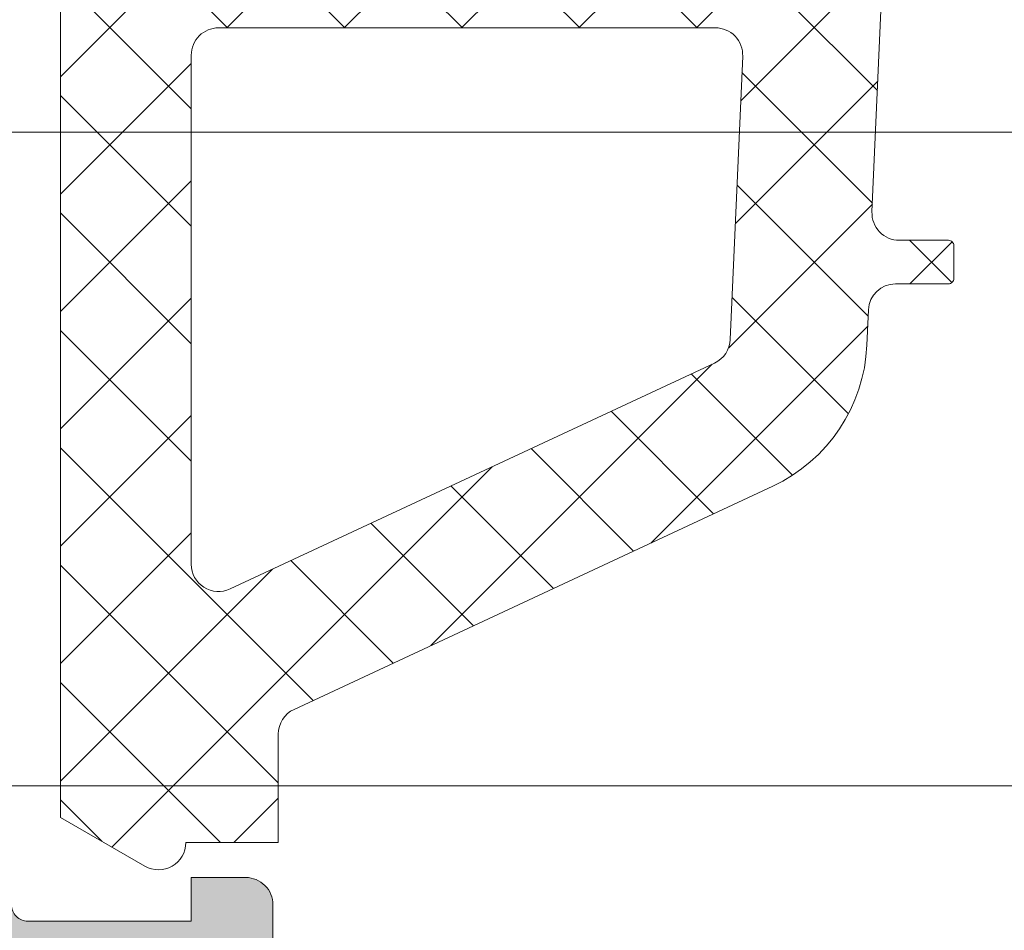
# Model space of a CAD drawing. Header units: millimetres. Extents: x 144573 to 336993, y 74252 to 247042.
# Tile 572 of 656: x 199639 to 199657, y 198228 to 198244. Entities that reach past the tile are written whole.
import ezdxf

# ---------------------------------------------------------------- set-up
doc = ezdxf.new("R2010")
doc.units = ezdxf.units.MM
doc.layers.add('FASÁDA DETAILNÍ', color=255, linetype='Continuous', lineweight=0)
doc.layers.add('NOVA', color=255, linetype='Continuous', lineweight=0)
pattern_1 = [(135, (-4407.505283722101, 0), (-1.077630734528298, -1.077630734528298), []), (225, (-4407.505283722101, 0), (1.077630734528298, -1.077630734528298), [])]

# ---------------------------------------------------------------- blocks, each defined once
blk = doc.blocks.new('A$C69D17D4D')
at = {"layer": 'FASÁDA DETAILNÍ'}
h = blk.add_hatch(dxfattribs=at)
h.set_pattern_fill('ANSI37', color=256, scale=0.48, angle=90, style=0)
h.set_pattern_definition(pattern_1)
edge = h.paths.add_edge_path(flags=16)
edge.add_line((-23501.66969865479, 24890.21938934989), (-23503.0625526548, 24890.11964534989))
edge.add_arc((-23503.10541014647, 24890.71811226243), 0.599999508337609, 179.9999916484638, 274.0960805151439, ccw=False)
edge.add_arc((-23503.10541014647, 24890.71811243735), 0.5999995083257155, 85.90391948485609, 180.0000083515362, ccw=False)
edge.add_line((-23503.0625526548, 24891.31657934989), (-23501.66969865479, 24891.21683534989))
edge.add_arc((-23501.70541313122, 24890.71811234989), 0.5000001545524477, -85.90393560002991, 85.90393560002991, ccw=False)
edge = h.paths.add_edge_path(flags=16)
edge.add_arc((-23498.50540502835, 24892.31810897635), 0.4999996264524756, 179.9999571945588, 270.0000428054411, ccw=False)
edge.add_line((-23499.0054046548, 24892.3181093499), (-23499.0054046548, 24895.9117943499))
edge.add_arc((-23498.50540432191, 24895.91179436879), 0.5000003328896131, 66.78197339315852, 180.0000021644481, ccw=False)
edge.add_line((-23498.30828865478, 24896.37130034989), (-23491.97718665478, 24893.6554223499))
edge.add_arc((-23492.17430257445, 24893.19591700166), 0.4999998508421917, -2.5001106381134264, 66.7819182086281, ccw=False)
edge.add_line((-23491.67477865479, 24893.17410634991), (-23491.71310465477, 24892.29629934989))
edge.add_arc((-23492.21262826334, 24892.31810883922), 0.4999994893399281, 269.9999551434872, 357.5000208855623, ccw=False)
edge.add_line((-23492.21262865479, 24891.8181093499), (-23498.5054046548, 24891.8181093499))
edge = h.paths.add_edge_path(flags=16)
edge.add_line((-23493.0972426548, 24866.7641903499), (-23501.99409565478, 24862.61552034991))
edge.add_arc((-23502.20540479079, 24863.06867409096), 0.4999998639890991, 179.9999703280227, 295.00000791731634, ccw=False)
edge.add_line((-23502.70540465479, 24863.0686743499), (-23502.70540465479, 24872.41810934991))
edge.add_arc((-23502.20540502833, 24872.41810972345), 0.4999996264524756, 89.99995719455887, 180.0000428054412, ccw=False)
edge.add_line((-23502.20540465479, 24872.91810934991), (-23493.08148165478, 24872.91810934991))
edge.add_arc((-23493.08148182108, 24872.41810928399), 0.5000000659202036, -2.500027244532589, 89.99998094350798, ccw=False)
edge.add_line((-23492.58195765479, 24872.3962993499), (-23492.80902765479, 24867.19553534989))
edge.add_arc((-23493.3085530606, 24867.2173450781), 0.5000012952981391, 295.0000919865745, 357.5000025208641, ccw=False)
edge = h.paths.add_edge_path(flags=16)
edge.add_arc((-23502.20540502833, 24875.61810897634), 0.4999996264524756, 179.9999571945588, 270.0000428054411, ccw=False)
edge.add_line((-23502.70540465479, 24875.61810934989), (-23502.70540465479, 24882.8181093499))
edge.add_arc((-23502.20540502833, 24882.81810972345), 0.4999996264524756, 89.99995719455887, 180.0000428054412, ccw=False)
edge.add_line((-23502.20540465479, 24883.3181093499), (-23501.0054046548, 24883.3181093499))
edge.add_arc((-23501.00540316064, 24885.31810785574), 1.999998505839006, 269.9999571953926, 360.0000428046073)
edge.add_line((-23499.0054046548, 24885.3181093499), (-23499.0054046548, 24889.11810934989))
edge.add_arc((-23498.50540502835, 24889.11810972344), 0.4999996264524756, 89.99995719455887, 180.0000428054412, ccw=False)
edge.add_line((-23498.5054046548, 24889.61810934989), (-23492.35234365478, 24889.61810934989))
edge.add_arc((-23492.35234382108, 24889.11810928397), 0.5000000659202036, -2.500027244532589, 89.99998094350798, ccw=False)
edge.add_line((-23491.8528196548, 24889.09629934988), (-23492.0929546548, 24883.59629934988))
edge.add_arc((-23492.59247826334, 24883.6181088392), 0.499999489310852, 269.9999551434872, 357.50002088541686, ccw=False)
edge.add_line((-23492.59247865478, 24883.11810934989), (-23497.9054046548, 24883.11810934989))
edge.add_arc((-23497.9054046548, 24882.01810934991), 1.099999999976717, 90, 270)
edge.add_line((-23497.9054046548, 24880.91810934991), (-23492.73219365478, 24880.91810934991))
edge.add_arc((-23492.73219382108, 24880.41810928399), 0.5000000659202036, -2.500027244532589, 89.99998094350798, ccw=False)
edge.add_line((-23492.2326696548, 24880.3962993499), (-23492.4422426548, 24875.59629934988))
edge.add_arc((-23492.94176626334, 24875.6181088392), 0.499999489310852, 269.9999551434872, 357.50002088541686, ccw=False)
edge.add_line((-23492.94176665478, 24875.11810934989), (-23502.20540465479, 24875.11810934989))
edge = h.paths.add_edge_path()
edge.add_line((-23500.8189476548, 24860.4050563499), (-23492.0310816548, 24864.50290534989))
edge.add_ellipse((-23493.29893914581, 24867.22183071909), major_axis=(-3.000002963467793, 0), ratio=1, start_angle=115.0000306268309, end_angle=177.4999411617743)
edge.add_line((-23490.30179165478, 24867.0909693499), (-23490.27345765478, 24867.7399193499))
edge.add_ellipse((-23489.77393404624, 24867.71810986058), major_axis=(-0.499999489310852, 0), ratio=1, start_angle=269.9999551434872, end_angle=357.50002088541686, ccw=False)
edge.add_line((-23489.7739336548, 24868.21810934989), (-23488.80540465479, 24868.21810934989))
edge.add_ellipse((-23488.80540458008, 24868.31810927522), major_axis=(-0.09999992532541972, 0), ratio=1, start_angle=89.99995719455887, end_angle=180.0000427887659)
edge.add_line((-23488.70540465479, 24868.3181093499), (-23488.70540465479, 24868.91810934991))
edge.add_ellipse((-23488.80540458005, 24868.91810942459), major_axis=(-0.09999992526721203, 0), ratio=1, start_angle=179.9999572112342, end_angle=270.0000428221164)
edge.add_line((-23488.80540465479, 24869.01810934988), (-23489.70844265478, 24869.01810934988))
edge.add_ellipse((-23489.70844248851, 24869.51810941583), major_axis=(-0.5000000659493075, 0), ratio=1, start_angle=-2.5000272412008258, end_angle=89.99998094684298, ccw=False)
edge.add_line((-23490.20796665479, 24869.53991934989), (-23489.81412865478, 24878.44021334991))
edge.add_ellipse((-23489.31461737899, 24878.41810924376), major_axis=(-0.5000001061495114, 0), ratio=1, start_angle=269.9999170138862, end_angle=357.46623077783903, ccw=False)
edge.add_line((-23489.3146166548, 24878.91810934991), (-23488.70540465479, 24878.91810934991))
edge.add_ellipse((-23488.70540458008, 24879.0181092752), major_axis=(-0.09999992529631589, 0), ratio=1, start_angle=89.99995719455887, end_angle=180.0000427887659)
edge.add_line((-23488.60540465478, 24879.01810934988), (-23488.60540465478, 24879.61810934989))
edge.add_ellipse((-23488.70540458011, 24879.61810942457), major_axis=(-0.0999999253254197, 0), ratio=1, start_angle=179.9999572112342, end_angle=270.0000427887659)
edge.add_line((-23488.70540465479, 24879.71810934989), (-23489.2349666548, 24879.71810934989))
edge.add_ellipse((-23489.23496696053, 24880.21810984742), major_axis=(-0.5000004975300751, 0), ratio=1, start_angle=-2.5336979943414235, end_angle=90.00003503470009, ccw=False)
edge.add_line((-23489.73447865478, 24880.2402133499), (-23489.22382265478, 24891.7804383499))
edge.add_ellipse((-23488.72429805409, 24891.75862881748), major_axis=(-0.5000004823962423, 0), ratio=1, start_angle=266.78294269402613, end_angle=357.50002091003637, ccw=False)
edge.add_line((-23488.69623865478, 24892.2578413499), (-23483.5624956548, 24891.96927834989))
edge.add_ellipse((-23483.67805107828, 24891.55886034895), major_axis=(-0.4263754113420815, 0), ratio=1, start_angle=110.7589723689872, end_angle=254.2751455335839, ccw=False)
edge.add_line((-23483.52692765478, 24891.16016534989), (-23483.75953065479, 24891.16140534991))
edge.add_line((-23483.75953065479, 24891.16140534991), (-23485.64210965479, 24891.45954334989))
edge.add_line((-23485.64210965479, 24891.45954334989), (-23488.49139465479, 24891.05911734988))
edge.add_ellipse((-23488.44964405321, 24890.76203675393), major_axis=(-0.2999999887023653, 0), ratio=1, start_angle=-82.0002559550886, end_angle=34.5977463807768)
edge.add_ellipse((-23486.22707296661, 24892.29515014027), major_axis=(-3.000047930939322, 0), ratio=1, start_angle=34.59764128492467, end_angle=108.0084245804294)
edge.add_line((-23485.29958765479, 24889.44207134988), (-23483.0446966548, 24890.07564734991))
edge.add_ellipse((-23483.20562619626, 24890.85085985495), major_axis=(-0.7917403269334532, 0), ratio=1, start_angle=101.7276897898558, end_angle=173.2016537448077)
edge.add_line((-23482.41945265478, 24890.75713734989), (-23482.4182316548, 24891.81534734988))
edge.add_ellipse((-23483.59731787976, 24891.68622310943), major_axis=(-1.186135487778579, 0), ratio=1, start_angle=186.2496781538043, end_angle=251.3444235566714)
edge.add_line((-23483.21789865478, 24892.8100373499), (-23486.45923865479, 24893.90437034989))
edge.add_line((-23486.45923865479, 24893.90437034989), (-23494.50903365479, 24896.7941483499))
edge.add_line((-23494.50903365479, 24896.7941483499), (-23504.4069106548, 24901.12695734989))
edge.add_ellipse((-23504.60518072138, 24900.66794836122), major_axis=(-0.5000002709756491, 0), ratio=1, start_angle=246.6379505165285, end_angle=359.9334236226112)
edge.add_line((-23505.10518065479, 24900.6685293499), (-23505.1058156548, 24900.12182834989))
edge.add_ellipse((-23504.60581554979, 24900.12124807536), major_axis=(-0.5000004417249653, 0), ratio=1, start_angle=-0.06649451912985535, end_angle=66.07917546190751)
edge.add_line((-23504.80855265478, 24899.6641943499), (-23501.60454965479, 24898.26243834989))
edge.add_ellipse((-23502.00540399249, 24897.34629727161), major_axis=(-0.999999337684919, 0), ratio=1, start_angle=179.999947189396, end_angle=246.368385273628, ccw=False)
edge.add_line((-23501.0054046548, 24897.34629634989), (-23501.0054046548, 24892.11835434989))
edge.add_line((-23501.0054046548, 24892.11835434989), (-23502.80488365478, 24892.11834534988))
edge.add_line((-23502.80488365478, 24892.11834534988), (-23502.94282565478, 24892.63314634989))
edge.add_ellipse((-23503.21997967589, 24892.5183810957), major_axis=(-0.2999756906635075, 0), ratio=1, start_angle=202.4937002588, end_angle=292.5035666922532)
edge.add_line((-23503.33479265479, 24892.79551534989), (-23504.60491965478, 24891.94634834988))
edge.add_ellipse((-23504.10519888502, 24891.08048416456), major_axis=(-0.9997207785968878, 0), ratio=1, start_angle=-60.00923930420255, end_angle=0.007611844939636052)
edge.add_line((-23505.10491965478, 24891.0803513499), (-23505.10488865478, 24890.3559903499))
edge.add_ellipse((-23504.10515082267, 24890.35619840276), major_axis=(-0.9997378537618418, 0), ratio=1, start_angle=0.01192367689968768, end_angle=60.00867505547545)
edge.add_line((-23504.60488865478, 24889.4903243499), (-23503.33479265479, 24888.64115734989))
edge.add_ellipse((-23503.21998076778, 24888.91830484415), major_axis=(-0.2999875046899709, 0), ratio=1, start_angle=67.49759383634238, end_angle=157.5013961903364)
edge.add_line((-23502.94282565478, 24888.80351134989), (-23502.80485365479, 24889.3183273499))
edge.add_line((-23502.80485365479, 24889.3183273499), (-23501.0054046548, 24889.3183353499))
edge.add_line((-23501.0054046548, 24889.3183353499), (-23501.0054046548, 24886.11810834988))
edge.add_ellipse((-23501.30540443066, 24886.11810812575), major_axis=(-0.2999997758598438, 0), ratio=1, start_angle=89.99995719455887, end_angle=180.0000428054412, ccw=False)
edge.add_line((-23501.30540465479, 24885.81810834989), (-23504.60540065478, 24885.81810834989))
edge.add_ellipse((-23504.60540102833, 24885.31810872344), major_axis=(-0.4999996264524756, 0), ratio=1, start_angle=-90.00004280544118, end_angle=4.280544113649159e-05)
edge.add_line((-23505.10540065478, 24885.31810834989), (-23505.10540065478, 24858.4204863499))
edge.add_line((-23505.10540065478, 24858.4204863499), (-23503.5550086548, 24857.52536834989))
edge.add_ellipse((-23503.30500856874, 24857.95838090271), major_axis=(-0.4999999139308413, 0), ratio=1, start_angle=59.99998291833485, end_angle=179.9999366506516)
edge.add_line((-23502.8050086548, 24857.95838034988), (-23501.10763765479, 24857.95838034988))
edge.add_line((-23501.10763765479, 24857.95838034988), (-23501.10763765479, 24859.95190234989))
edge.add_ellipse((-23500.6076373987, 24859.95190269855), major_axis=(-0.5000002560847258, 0), ratio=1, start_angle=-64.99987141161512, end_angle=3.995391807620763e-05, ccw=False)
h = blk.add_hatch(dxfattribs=at)
h.set_pattern_fill('ANSI37', color=256, scale=0.48, angle=90, style=0)
h.set_pattern_definition(pattern_1)
edge = h.paths.add_edge_path(flags=16)
edge.add_line((-23501.66969847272, 24890.21938934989), (-23503.06255247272, 24890.11964534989))
edge.add_arc((-23503.1054099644, 24890.71811226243), 0.599999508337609, 179.9999916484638, 274.0960805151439, ccw=False)
edge.add_arc((-23503.1054099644, 24890.71811243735), 0.5999995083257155, 85.90391948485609, 180.0000083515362, ccw=False)
edge.add_line((-23503.06255247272, 24891.31657934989), (-23501.66969847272, 24891.21683534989))
edge.add_arc((-23501.70541294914, 24890.71811234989), 0.5000001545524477, -85.90393560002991, 85.90393560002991, ccw=False)
edge = h.paths.add_edge_path(flags=16)
edge.add_arc((-23498.50540484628, 24892.31810897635), 0.4999996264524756, 179.9999571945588, 270.0000428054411, ccw=False)
edge.add_line((-23499.00540447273, 24892.3181093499), (-23499.00540447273, 24895.9117943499))
edge.add_arc((-23498.50540413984, 24895.91179436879), 0.5000003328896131, 66.78197339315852, 180.0000021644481, ccw=False)
edge.add_line((-23498.3082884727, 24896.37130034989), (-23491.97718647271, 24893.6554223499))
edge.add_arc((-23492.17430239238, 24893.19591700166), 0.4999998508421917, -2.5001106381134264, 66.7819182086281, ccw=False)
edge.add_line((-23491.67477847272, 24893.17410634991), (-23491.7131044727, 24892.29629934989))
edge.add_arc((-23492.21262808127, 24892.31810883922), 0.4999994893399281, 269.9999551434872, 357.5000208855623, ccw=False)
edge.add_line((-23492.21262847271, 24891.8181093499), (-23498.50540447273, 24891.8181093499))
edge = h.paths.add_edge_path(flags=16)
edge.add_line((-23493.09724247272, 24866.7641903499), (-23501.99409547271, 24862.61552034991))
edge.add_arc((-23502.20540460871, 24863.06867409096), 0.4999998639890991, 179.9999703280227, 295.00000791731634, ccw=False)
edge.add_line((-23502.70540447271, 24863.0686743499), (-23502.70540447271, 24872.41810934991))
edge.add_arc((-23502.20540484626, 24872.41810972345), 0.4999996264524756, 89.99995719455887, 180.0000428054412, ccw=False)
edge.add_line((-23502.20540447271, 24872.91810934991), (-23493.08148147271, 24872.91810934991))
edge.add_arc((-23493.081481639, 24872.41810928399), 0.5000000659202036, -2.500027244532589, 89.99998094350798, ccw=False)
edge.add_line((-23492.58195747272, 24872.3962993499), (-23492.80902747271, 24867.19553534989))
edge.add_arc((-23493.30855287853, 24867.2173450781), 0.5000012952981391, 295.0000919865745, 357.5000025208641, ccw=False)
edge = h.paths.add_edge_path(flags=16)
edge.add_arc((-23502.20540484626, 24875.61810897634), 0.4999996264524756, 179.9999571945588, 270.0000428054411, ccw=False)
edge.add_line((-23502.70540447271, 24875.61810934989), (-23502.70540447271, 24882.8181093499))
edge.add_arc((-23502.20540484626, 24882.81810972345), 0.4999996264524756, 89.99995719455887, 180.0000428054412, ccw=False)
edge.add_line((-23502.20540447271, 24883.3181093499), (-23501.00540447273, 24883.3181093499))
edge.add_arc((-23501.00540297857, 24885.31810785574), 1.999998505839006, 269.9999571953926, 360.0000428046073)
edge.add_line((-23499.00540447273, 24885.3181093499), (-23499.00540447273, 24889.11810934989))
edge.add_arc((-23498.50540484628, 24889.11810972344), 0.4999996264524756, 89.99995719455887, 180.0000428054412, ccw=False)
edge.add_line((-23498.50540447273, 24889.61810934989), (-23492.35234347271, 24889.61810934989))
edge.add_arc((-23492.35234363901, 24889.11810928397), 0.5000000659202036, -2.500027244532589, 89.99998094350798, ccw=False)
edge.add_line((-23491.85281947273, 24889.09629934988), (-23492.09295447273, 24883.59629934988))
edge.add_arc((-23492.59247808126, 24883.6181088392), 0.499999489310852, 269.9999551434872, 357.50002088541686, ccw=False)
edge.add_line((-23492.59247847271, 24883.11810934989), (-23497.90540447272, 24883.11810934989))
edge.add_arc((-23497.90540447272, 24882.01810934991), 1.099999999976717, 90, 270)
edge.add_line((-23497.90540447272, 24880.91810934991), (-23492.73219347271, 24880.91810934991))
edge.add_arc((-23492.73219363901, 24880.41810928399), 0.5000000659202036, -2.500027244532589, 89.99998094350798, ccw=False)
edge.add_line((-23492.23266947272, 24880.3962993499), (-23492.44224247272, 24875.59629934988))
edge.add_arc((-23492.94176608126, 24875.6181088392), 0.499999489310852, 269.9999551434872, 357.50002088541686, ccw=False)
edge.add_line((-23492.94176647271, 24875.11810934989), (-23502.20540447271, 24875.11810934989))
edge = h.paths.add_edge_path()
edge.add_line((-23500.81894747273, 24860.4050563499), (-23492.03108147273, 24864.50290534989))
edge.add_ellipse((-23493.29893896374, 24867.22183071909), major_axis=(-3.000002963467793, 0), ratio=1, start_angle=115.0000306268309, end_angle=177.4999411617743)
edge.add_line((-23490.30179147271, 24867.0909693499), (-23490.27345747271, 24867.7399193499))
edge.add_ellipse((-23489.77393386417, 24867.71810986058), major_axis=(-0.499999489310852, 0), ratio=1, start_angle=269.9999551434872, end_angle=357.50002088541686, ccw=False)
edge.add_line((-23489.77393347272, 24868.21810934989), (-23488.80540447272, 24868.21810934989))
edge.add_ellipse((-23488.80540439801, 24868.31810927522), major_axis=(-0.09999992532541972, 0), ratio=1, start_angle=89.99995719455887, end_angle=180.0000427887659)
edge.add_line((-23488.70540447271, 24868.3181093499), (-23488.70540447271, 24868.91810934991))
edge.add_ellipse((-23488.80540439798, 24868.91810942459), major_axis=(-0.09999992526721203, 0), ratio=1, start_angle=179.9999572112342, end_angle=270.0000428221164)
edge.add_line((-23488.80540447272, 24869.01810934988), (-23489.70844247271, 24869.01810934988))
edge.add_ellipse((-23489.70844230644, 24869.51810941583), major_axis=(-0.5000000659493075, 0), ratio=1, start_angle=-2.5000272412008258, end_angle=89.99998094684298, ccw=False)
edge.add_line((-23490.20796647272, 24869.53991934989), (-23489.8141284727, 24878.44021334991))
edge.add_ellipse((-23489.31461719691, 24878.41810924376), major_axis=(-0.5000001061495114, 0), ratio=1, start_angle=269.9999170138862, end_angle=357.46623077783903, ccw=False)
edge.add_line((-23489.31461647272, 24878.91810934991), (-23488.70540447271, 24878.91810934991))
edge.add_ellipse((-23488.705404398, 24879.0181092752), major_axis=(-0.09999992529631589, 0), ratio=1, start_angle=89.99995719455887, end_angle=180.0000427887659)
edge.add_line((-23488.60540447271, 24879.01810934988), (-23488.60540447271, 24879.61810934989))
edge.add_ellipse((-23488.70540439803, 24879.61810942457), major_axis=(-0.0999999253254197, 0), ratio=1, start_angle=179.9999572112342, end_angle=270.0000427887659)
edge.add_line((-23488.70540447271, 24879.71810934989), (-23489.23496647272, 24879.71810934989))
edge.add_ellipse((-23489.23496677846, 24880.21810984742), major_axis=(-0.5000004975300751, 0), ratio=1, start_angle=-2.5336979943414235, end_angle=90.00003503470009, ccw=False)
edge.add_line((-23489.7344784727, 24880.2402133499), (-23489.2238224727, 24891.7804383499))
edge.add_ellipse((-23488.72429787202, 24891.75862881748), major_axis=(-0.5000004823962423, 0), ratio=1, start_angle=266.78294269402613, end_angle=357.50002091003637, ccw=False)
edge.add_line((-23488.69623847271, 24892.2578413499), (-23483.56249547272, 24891.96927834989))
edge.add_ellipse((-23483.67805089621, 24891.55886034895), major_axis=(-0.4263754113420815, 0), ratio=1, start_angle=110.7589723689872, end_angle=254.2751455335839, ccw=False)
edge.add_line((-23483.5269274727, 24891.16016534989), (-23483.75953047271, 24891.16140534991))
edge.add_line((-23483.75953047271, 24891.16140534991), (-23485.64210947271, 24891.45954334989))
edge.add_line((-23485.64210947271, 24891.45954334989), (-23488.49139447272, 24891.05911734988))
edge.add_ellipse((-23488.44964387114, 24890.76203675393), major_axis=(-0.2999999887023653, 0), ratio=1, start_angle=-82.0002559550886, end_angle=34.5977463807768)
edge.add_ellipse((-23486.22707278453, 24892.29515014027), major_axis=(-3.000047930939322, 0), ratio=1, start_angle=34.59764128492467, end_angle=108.0084245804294)
edge.add_line((-23485.29958747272, 24889.44207134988), (-23483.04469647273, 24890.07564734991))
edge.add_ellipse((-23483.20562601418, 24890.85085985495), major_axis=(-0.7917403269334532, 0), ratio=1, start_angle=101.7276897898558, end_angle=173.2016537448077)
edge.add_line((-23482.41945247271, 24890.75713734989), (-23482.41823147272, 24891.81534734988))
edge.add_ellipse((-23483.59731769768, 24891.68622310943), major_axis=(-1.186135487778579, 0), ratio=1, start_angle=186.2496781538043, end_angle=251.3444235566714)
edge.add_line((-23483.21789847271, 24892.8100373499), (-23486.45923847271, 24893.90437034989))
edge.add_line((-23486.45923847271, 24893.90437034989), (-23494.50903347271, 24896.7941483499))
edge.add_line((-23494.50903347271, 24896.7941483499), (-23504.40691047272, 24901.12695734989))
edge.add_ellipse((-23504.60518053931, 24900.66794836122), major_axis=(-0.5000002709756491, 0), ratio=1, start_angle=246.6379505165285, end_angle=359.9334236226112)
edge.add_line((-23505.10518047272, 24900.6685293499), (-23505.10581547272, 24900.12182834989))
edge.add_ellipse((-23504.60581536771, 24900.12124807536), major_axis=(-0.5000004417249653, 0), ratio=1, start_angle=-0.06649451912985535, end_angle=66.07917546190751)
edge.add_line((-23504.80855247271, 24899.6641943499), (-23501.60454947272, 24898.26243834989))
edge.add_ellipse((-23502.00540381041, 24897.34629727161), major_axis=(-0.999999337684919, 0), ratio=1, start_angle=179.999947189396, end_angle=246.368385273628, ccw=False)
edge.add_line((-23501.00540447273, 24897.34629634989), (-23501.00540447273, 24892.11835434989))
edge.add_line((-23501.00540447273, 24892.11835434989), (-23502.80488347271, 24892.11834534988))
edge.add_line((-23502.80488347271, 24892.11834534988), (-23502.94282547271, 24892.63314634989))
edge.add_ellipse((-23503.21997949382, 24892.5183810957), major_axis=(-0.2999756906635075, 0), ratio=1, start_angle=202.4937002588, end_angle=292.5035666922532)
edge.add_line((-23503.33479247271, 24892.79551534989), (-23504.60491947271, 24891.94634834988))
edge.add_ellipse((-23504.10519870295, 24891.08048416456), major_axis=(-0.9997207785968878, 0), ratio=1, start_angle=-60.00923930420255, end_angle=0.007611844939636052)
edge.add_line((-23505.10491947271, 24891.0803513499), (-23505.10488847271, 24890.3559903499))
edge.add_ellipse((-23504.10515064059, 24890.35619840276), major_axis=(-0.9997378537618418, 0), ratio=1, start_angle=0.01192367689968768, end_angle=60.00867505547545)
edge.add_line((-23504.60488847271, 24889.4903243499), (-23503.33479247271, 24888.64115734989))
edge.add_ellipse((-23503.21998058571, 24888.91830484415), major_axis=(-0.2999875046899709, 0), ratio=1, start_angle=67.49759383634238, end_angle=157.5013961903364)
edge.add_line((-23502.94282547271, 24888.80351134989), (-23502.80485347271, 24889.3183273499))
edge.add_line((-23502.80485347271, 24889.3183273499), (-23501.00540447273, 24889.3183353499))
edge.add_line((-23501.00540447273, 24889.3183353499), (-23501.00540447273, 24886.11810834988))
edge.add_ellipse((-23501.30540424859, 24886.11810812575), major_axis=(-0.2999997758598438, 0), ratio=1, start_angle=89.99995719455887, end_angle=180.0000428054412, ccw=False)
edge.add_line((-23501.30540447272, 24885.81810834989), (-23504.6054004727, 24885.81810834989))
edge.add_ellipse((-23504.60540084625, 24885.31810872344), major_axis=(-0.4999996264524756, 0), ratio=1, start_angle=-90.00004280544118, end_angle=4.280544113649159e-05)
edge.add_line((-23505.1054004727, 24885.31810834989), (-23505.1054004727, 24858.4204863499))
edge.add_line((-23505.1054004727, 24858.4204863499), (-23503.55500847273, 24857.52536834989))
edge.add_ellipse((-23503.30500838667, 24857.95838090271), major_axis=(-0.4999999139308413, 0), ratio=1, start_angle=59.99998291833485, end_angle=179.9999366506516)
edge.add_line((-23502.80500847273, 24857.95838034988), (-23501.10763747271, 24857.95838034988))
edge.add_line((-23501.10763747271, 24857.95838034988), (-23501.10763747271, 24859.95190234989))
edge.add_ellipse((-23500.60763721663, 24859.95190269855), major_axis=(-0.5000002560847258, 0), ratio=1, start_angle=-64.99987141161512, end_angle=3.995391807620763e-05, ccw=False)
h = blk.add_hatch(dxfattribs=at)
h.set_pattern_fill('LINIE', color=256, scale=1.2, angle=270, style=0)
h.set_pattern_definition([(270, (-23525.28836659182, 24899.94272540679), (1.2, -2.20433997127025e-16), [])])
edge = h.paths.add_edge_path()
edge.add_arc((-23507.31459413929, 24896.40802904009), 0.2999999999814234, 179.9979247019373, 269.9979247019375)
edge.add_line((-23507.31460500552, 24896.10802904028), (-23506.5042736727, 24896.10800041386))
edge.add_arc((-23506.50428910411, 24895.60800309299), 0.4999973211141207, -0.0023822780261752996, 89.99823168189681, ccw=False)
edge.add_line((-23506.00429178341, 24895.6079823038), (-23506.00297123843, 24894.76691005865))
edge.add_arc((-23505.80297123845, 24894.76691005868), 0.1999999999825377, 180.0000000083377, 270.0000000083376)
edge.add_line((-23505.80297123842, 24894.56691005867), (-23501.70297123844, 24894.56691005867))
edge.add_arc((-23501.70297123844, 24894.06691005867), 0.5, 0, 90, ccw=False)
edge.add_line((-23501.20297123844, 24894.06691005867), (-23501.20297123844, 24893.23616083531))
edge.add_arc((-23502.20297123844, 24893.23616083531), 1, -74.99999999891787, 0, ccw=False)
edge.add_line((-23501.94415219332, 24892.27023500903), (-23502.70297123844, 24892.06691005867))
edge.add_line((-23502.70297123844, 24892.06691005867), (-23502.70297123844, 24893.06691005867))
edge.add_line((-23502.70297123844, 24893.06691005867), (-23505.00297123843, 24893.06691005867))
edge.add_arc((-23505.0012619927, 24892.06278357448), 1.004127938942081, 90.09753001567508, 179.7659122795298)
edge.add_line((-23506.00538155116, 24892.06688602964), (-23506.00538155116, 24889.06700767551))
edge.add_arc((-23505.00126220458, 24889.07103603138), 1.004127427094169, 180.2298596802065, 269.9024820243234)
edge.add_line((-23505.00297123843, 24888.06691005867), (-23502.70297123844, 24888.06691005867))
edge.add_line((-23502.70297123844, 24888.06691005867), (-23502.70297123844, 24889.06691005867))
edge.add_line((-23502.70297123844, 24889.06691005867), (-23501.94415219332, 24888.86358510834))
edge.add_arc((-23502.20297123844, 24887.89765928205), 0.9999999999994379, 0, 74.99999999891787, ccw=False)
edge.add_line((-23501.20297123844, 24887.89765928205), (-23501.20297123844, 24887.06691005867))
edge.add_arc((-23501.70297123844, 24887.06691005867), 0.5, -90, 0, ccw=False)
edge.add_line((-23501.70297123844, 24886.56691005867), (-23505.80297123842, 24886.56691005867))
edge.add_arc((-23505.80124268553, 24886.36273696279), 0.2041804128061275, 90.4850610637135, 178.8441310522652)
edge.add_line((-23506.00538155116, 24886.36685576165), (-23506.00540447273, 24860.52548895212))
edge.add_arc((-23506.50540179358, 24860.52550438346), 0.499997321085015, 269.9976177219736, 359.9982316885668, ccw=False)
edge.add_line((-23506.50542258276, 24860.02550706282), (-23507.31575391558, 24860.02553568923))
edge.add_arc((-23507.31576478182, 24859.72553568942), 0.3000000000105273, 89.99792470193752, 179.9979246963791)
edge.add_line((-23507.61576478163, 24859.72554655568), (-23507.61551976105, 24857.32554816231))
edge.add_arc((-23508.11551573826, 24857.32556363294), 0.4999959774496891, 269.9976222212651, 359.9982271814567, ccw=False)
edge.add_line((-23508.11553648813, 24856.82556765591), (-23511.59207798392, 24856.82569430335))
edge.add_arc((-23511.44973148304, 24857.81550722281), 0.9999960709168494, 147.2709086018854, 261.81631664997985, ccw=False)
edge.add_line((-23512.29096454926, 24858.35617261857), (-23510.97241211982, 24860.63978170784))
edge.add_arc((-23511.4054157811, 24860.88979736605), 0.5000000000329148, 329.9979281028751, 359.9978647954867)
edge.add_line((-23510.90541578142, 24860.88977873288), (-23510.90432946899, 24895.24404748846))
edge.add_arc((-23511.40432946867, 24895.24406507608), 0.4999999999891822, 359.9979846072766, 389.9979213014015)
edge.add_line((-23510.97130769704, 24895.49404936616), (-23512.28969469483, 24897.77775396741))
edge.add_arc((-23511.44842246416, 24898.3183584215), 0.9999960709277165, 98.17953275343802, 212.7249408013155, ccw=False)
edge.add_line((-23511.59069726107, 24899.30818165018), (-23508.11415576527, 24899.30805500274))
edge.add_arc((-23508.11417123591, 24898.80805902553), 0.4999959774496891, -0.0023777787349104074, 89.99822718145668, ccw=False)
edge.add_line((-23507.61417525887, 24898.80803827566), (-23507.61459413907, 24896.40803990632))
edge = h.paths.add_edge_path(flags=16)
edge.add_line((-23507.80486974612, 24872.21691630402), (-23509.10486385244, 24872.21691630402))
edge.add_arc((-23509.10486749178, 24871.71691994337), 0.4999963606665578, 89.99958295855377, 180.0004170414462)
edge.add_line((-23509.60486385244, 24871.71691630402), (-23509.60486385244, 24862.86692240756))
edge.add_arc((-23509.10486749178, 24862.86691876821), 0.4999963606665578, 179.9995829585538, 270.0004170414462)
edge.add_line((-23509.10486385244, 24862.36692240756), (-23507.80486974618, 24862.36692240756))
edge.add_arc((-23507.80485317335, 24862.86692240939), 0.5000000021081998, 269.9981008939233, 359.9999997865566)
edge.add_line((-23507.30485317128, 24862.86692240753), (-23507.30485317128, 24871.71691630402))
edge.add_arc((-23507.80485317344, 24871.71691630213), 0.5000000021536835, 2.167784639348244e-07, 90.00189908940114)
edge = h.paths.add_edge_path(flags=16)
edge.add_arc((-23507.80485317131, 24882.41692240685), 0.5, 0, 90)
edge.add_line((-23507.80485317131, 24882.91692240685), (-23509.10486385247, 24882.91692240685))
edge.add_arc((-23509.10486385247, 24882.41692240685), 0.5, 90, 180)
edge.add_line((-23509.60486385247, 24882.41692240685), (-23509.60486385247, 24873.71691630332))
edge.add_arc((-23509.10486385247, 24873.71691630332), 0.5, 180, 270)
edge.add_line((-23509.10486385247, 24873.21691630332), (-23507.80485317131, 24873.21691630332))
edge.add_arc((-23507.80485317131, 24873.71691630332), 0.5, 270, 360)
edge.add_line((-23507.30485317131, 24873.71691630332), (-23507.30485317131, 24882.41692240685))
edge = h.paths.add_edge_path(flags=16)
edge.add_arc((-23509.10486749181, 24884.4169187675), 0.4999963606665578, 179.9995829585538, 270.0004170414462)
edge.add_line((-23509.10486385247, 24883.91692240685), (-23507.80486974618, 24883.91692240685))
edge.add_arc((-23507.80485317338, 24884.41692240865), 0.5000000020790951, 269.9981008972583, 359.9999997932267)
edge.add_line((-23507.30485317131, 24884.41692240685), (-23507.30485317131, 24893.2669315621))
edge.add_arc((-23507.80483791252, 24893.26693156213), 0.4999847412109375, 359.9999999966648, 450)
edge.add_line((-23507.80483791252, 24893.76691630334), (-23509.10484859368, 24893.76691630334))
edge.add_arc((-23509.10484859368, 24893.26690104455), 0.5000152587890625, 90, 180.0000000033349)
edge.add_line((-23509.60486385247, 24893.26690104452), (-23509.60486385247, 24884.41692240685))
h = blk.add_hatch(color=256, dxfattribs=at)
edge = h.paths.add_edge_path()
edge.add_arc((-23524.30527375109, 24856.93811970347), 0.120000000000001, 180.0000000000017, 270.00000000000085, ccw=False)
edge.add_line((-23524.42527375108, 24856.93811970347), (-23524.42527375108, 24859.69811770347))
edge.add_arc((-23524.72527375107, 24859.69811770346), 0.3000000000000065, 360, 449.9999999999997)
edge.add_line((-23524.72527375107, 24859.99811770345), (-23525.70524807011, 24859.99811770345))
edge.add_arc((-23525.70524807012, 24859.69811770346), 0.3000000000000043, 89.99999999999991, 180)
edge.add_line((-23526.00524807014, 24859.69811770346), (-23526.00524807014, 24857.81810670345))
edge.add_arc((-23526.08411516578, 24857.55056336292), 0.2789255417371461, -1.1628700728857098, 73.57540544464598, ccw=False)
edge.add_line((-23525.80524707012, 24857.54490270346), (-23525.80524707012, 24857.09130870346))
edge.add_arc((-23526.08408451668, 24857.08564029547), 0.2788950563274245, -73.58012358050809, 1.1645893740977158, ccw=False)
edge.add_line((-23526.00524807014, 24856.81811970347), (-23526.80542278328, 24856.81811970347))
edge.add_arc((-23526.80542278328, 24855.81811970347), 0.9999999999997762, 89.99999999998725, 179.9999999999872)
edge.add_line((-23527.80542278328, 24855.81811970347), (-23527.80542278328, 24852.3181123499))
edge.add_arc((-23526.8054029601, 24852.31813217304), 1.000019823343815, 180.0011357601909, 269.9988642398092)
edge.add_line((-23526.80542278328, 24851.31811234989), (-23526.30542278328, 24851.31811234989))
edge.add_line((-23526.30542278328, 24851.31811234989), (-23526.30542278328, 24853.81811234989))
edge.add_arc((-23525.30537739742, 24853.81806696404), 1.000045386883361, 90.0026002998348, 179.9973997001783, ccw=False)
edge.add_line((-23525.30542278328, 24854.81811234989), (-23524.00540447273, 24854.81811234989))
edge.add_arc((-23524.00545697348, 24853.81805984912), 1.000052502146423, 0.003007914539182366, 89.99699208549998, ccw=False)
edge.add_line((-23523.00540447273, 24853.81811234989), (-23523.00540447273, 24846.81811234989))
edge.add_arc((-23523.53052622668, 24846.31811234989), 0.7250881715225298, -43.59618388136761, 43.59618388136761, ccw=False)
edge.add_line((-23523.00540447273, 24845.81811234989), (-23523.00540447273, 24839.78402421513))
edge.add_arc((-23524.00545697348, 24839.78407671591), 1.000052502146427, 270.0030079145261, 359.9969920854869, ccw=False)
edge.add_line((-23524.00540447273, 24838.78402421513), (-23525.30542278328, 24838.78402421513))
edge.add_arc((-23525.30537739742, 24839.78406960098), 1.000045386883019, 180.0026002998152, 269.9973997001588, ccw=False)
edge.add_line((-23526.30542278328, 24839.78402421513), (-23526.30542278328, 24841.31811234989))
edge.add_line((-23526.30542278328, 24841.31811234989), (-23526.90542888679, 24841.31811234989))
edge.add_line((-23526.90542888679, 24841.31811234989), (-23528.00540447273, 24840.21810624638))
edge.add_line((-23528.00540447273, 24840.21810624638), (-23528.00540447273, 24836.81811234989))
edge.add_line((-23528.00540447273, 24836.81811234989), (-23501.00550365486, 24836.81811234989))
edge.add_line((-23501.00550365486, 24836.81811234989), (-23501.00550365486, 24840.21810624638))
edge.add_line((-23501.00550365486, 24840.21810624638), (-23502.1054792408, 24841.31811234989))
edge.add_line((-23502.1054792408, 24841.31811234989), (-23502.70548534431, 24841.31811234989))
edge.add_line((-23502.70548534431, 24841.31811234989), (-23502.70548534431, 24839.78402421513))
edge.add_arc((-23503.70553073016, 24839.78406960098), 1.000045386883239, 270.0026002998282, 359.9973997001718, ccw=False)
edge.add_line((-23503.70548534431, 24838.78402421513), (-23505.00550365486, 24838.78402421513))
edge.add_arc((-23505.00545115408, 24839.78407671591), 1.000052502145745, 180.0030079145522, 269.99699208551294, ccw=False)
edge.add_line((-23506.00550365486, 24839.78402421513), (-23506.00550365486, 24845.81811234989))
edge.add_arc((-23505.48038190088, 24846.31811234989), 0.7250881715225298, 136.4038161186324, 223.5961838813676, ccw=False)
edge.add_line((-23506.00550365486, 24846.81811234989), (-23506.00550365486, 24853.81811234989))
edge.add_arc((-23505.00545115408, 24853.81805984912), 1.000052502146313, 90.00300791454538, 179.99699208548, ccw=False)
edge.add_line((-23505.00550365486, 24854.81811234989), (-23503.70548534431, 24854.81811234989))
edge.add_arc((-23503.70553073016, 24853.81806696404), 1.000045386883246, 0.0026002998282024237, 89.9973997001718, ccw=False)
edge.add_line((-23502.70548534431, 24853.81811234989), (-23502.70548534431, 24851.31811234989))
edge.add_line((-23502.70548534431, 24851.31811234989), (-23502.20548534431, 24851.31811234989))
edge.add_arc((-23502.20550516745, 24852.31813217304), 1.000019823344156, 270.0011357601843, 359.9988642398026)
edge.add_line((-23501.20548534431, 24852.31811234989), (-23501.20548534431, 24856.81811234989))
edge.add_arc((-23501.70547502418, 24856.81812267), 0.4999896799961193, 359.9988173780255, 450.0011826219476)
edge.add_line((-23501.70548534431, 24857.31811234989), (-23502.70548534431, 24857.31811234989))
edge.add_line((-23502.70548534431, 24857.31811234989), (-23502.70548534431, 24856.51810929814))
edge.add_line((-23502.70548534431, 24856.51810929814), (-23505.7055006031, 24856.51810929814))
edge.add_arc((-23505.7055032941, 24856.81811701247), 0.3000077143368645, 179.9994860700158, 270.00051393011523, ccw=False)
edge.add_arc((-23505.92667456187, 24857.08564029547), 0.2788950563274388, 178.8354106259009, 253.5801235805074, ccw=False)
edge.add_line((-23506.20551200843, 24857.09130870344), (-23506.20551200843, 24857.54490270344))
edge.add_arc((-23505.92664391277, 24857.55056336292), 0.2789255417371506, 106.42459455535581, 181.1628700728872, ccw=False)
edge.add_line((-23506.00551100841, 24857.81810670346), (-23506.00551100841, 24859.69811770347))
edge.add_arc((-23506.3055110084, 24859.69811770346), 0.3000000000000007, 359.9999999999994, 449.9999999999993)
edge.add_line((-23506.3055110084, 24859.99811770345), (-23507.28548532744, 24859.99811770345))
edge.add_arc((-23507.28548532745, 24859.69811770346), 0.3000000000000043, 90.00000000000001, 180)
edge.add_line((-23507.58548532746, 24859.69811770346), (-23507.58548532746, 24856.93811970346))
edge.add_arc((-23507.70548532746, 24856.93811970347), 0.1200000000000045, 270, 359.9999999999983, ccw=False)
edge.add_line((-23507.70548532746, 24856.81811970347), (-23512.00551100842, 24856.81811970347))
edge.add_arc((-23512.00551100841, 24857.31811970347), 0.4999999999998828, 180.000000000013, 270.0000000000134, ccw=False)
edge.add_line((-23512.50551100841, 24857.31811970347), (-23512.50551100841, 24858.01811970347))
edge.add_line((-23512.50551100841, 24858.01811970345), (-23511.12401555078, 24860.41094002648))
edge.add_arc((-23511.24363079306, 24860.47999991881), 0.1381197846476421, 329.9999999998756, 457.702437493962)
edge.add_arc((-23510.79601240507, 24855.63864868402), 4.999999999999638, 95.34922800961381, 161.2905992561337)
edge.add_arc((-23516.00537953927, 24857.40287487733), 0.5000000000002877, 198.7094007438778, 341.2905992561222, ccw=False)
edge.add_arc((-23521.21474667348, 24855.63864868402), 4.999999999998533, 18.70940074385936, 84.65077199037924)
edge.add_arc((-23520.76712828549, 24860.47999991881), 0.1381197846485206, 82.29756250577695, 209.9999999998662)
edge.add_line((-23520.88674352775, 24860.41094002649), (-23519.50524807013, 24858.01811970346))
edge.add_line((-23519.50524807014, 24858.01811970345), (-23519.50524807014, 24857.31811970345))
edge.add_arc((-23520.00524807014, 24857.31811970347), 0.5000000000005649, 269.9999999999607, 359.9999999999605, ccw=False)
edge.add_line((-23520.00524807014, 24856.81811970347), (-23524.3052737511, 24856.81811970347))
edge = h.paths.add_edge_path(flags=16)
edge.add_arc((-23509.00549602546, 24838.91811845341), 0.5, 270, 360, ccw=False)
edge.add_line((-23509.00549602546, 24838.41811845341), (-23521.00540447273, 24838.41811845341))
edge.add_arc((-23521.00540447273, 24838.91811845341), 0.5, 180, 270, ccw=False)
edge.add_line((-23521.50540447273, 24838.91811845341), (-23521.50540447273, 24854.61810014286))
edge.add_arc((-23521.00540447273, 24854.61810014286), 0.5, 90, 180, ccw=False)
edge.add_line((-23521.00540447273, 24855.11810014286), (-23509.00549602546, 24855.11810014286))
edge.add_arc((-23509.00549602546, 24854.61810014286), 0.5, 0, 90, ccw=False)
edge.add_line((-23508.50549602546, 24854.61810014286), (-23508.50549602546, 24853.11810014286))
edge.add_line((-23508.50549602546, 24853.11810014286), (-23508.00549602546, 24853.11810014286))
edge.add_arc((-23508.00549602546, 24852.61810014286), 0.5000000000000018, 3.979039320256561e-13, 90, ccw=False)
edge.add_line((-23507.50549602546, 24852.61810014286), (-23507.50549602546, 24840.91811845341))
edge.add_arc((-23508.00549602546, 24840.91811845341), 0.5, 270, 359.9999999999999, ccw=False)
edge.add_line((-23508.00549602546, 24840.41811845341), (-23508.50549602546, 24840.41811845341))
edge.add_line((-23508.50549602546, 24840.41811845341), (-23508.50549602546, 24838.91811845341))
for p, q in [((-11879.50012068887, 24871.00002420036), (-24919.00002156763, 24871.00002418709)), ((-23465.83090494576, 24871.00002419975), (-23938.49992168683, 24871.00002420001)), ((-24919.00002156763, 24859.00002418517), (-11879.50012068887, 24859.00002420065)), ((-23938.49992168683, 24859.00002420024), (-23465.83090494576, 24859.00002420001)), ((-23501.70548534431, 24857.31811234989), (-23502.70548534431, 24857.31811234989)), ((-23502.70548534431, 24857.31811234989), (-23502.70548534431, 24856.51810929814)), ((-23501.20548534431, 24852.31811234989), (-23501.20548534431, 24856.81811234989)), ((-23502.70548534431, 24856.51810929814), (-23505.7055006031, 24856.51810929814))]:
    blk.add_line(p, q, dxfattribs=at)
at = {"layer": 'FASÁDA DETAILNÍ', "extrusion": (0, 0, -1)}
for points in [[(23505.10540065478, 24885.31810834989), (23505.10540065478, 24858.4204863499), (23503.5550086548, 24857.52536834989), (23503.5550086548, 24857.52536834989, -0.57735), (23502.8050086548, 24857.95838034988), (23501.10763765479, 24857.95838034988), (23501.10763765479, 24859.95190234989), (23501.10763765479, 24859.95190234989, 0.291473), (23500.8189476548, 24860.4050563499), (23500.8189476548, 24860.4050563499), (23492.0310816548, 24864.50290534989), (23492.0310816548, 24864.50290534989, -0.279675), (23490.30179165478, 24867.0909693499), (23490.27345765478, 24867.7399193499), (23490.27345765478, 24867.7399193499, 0.401491), (23489.7739336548, 24868.21810934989), (23488.80540465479, 24868.21810934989), (23488.80540465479, 24868.21810934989, -0.414214), (23488.70540465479, 24868.3181093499), (23488.70540465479, 24868.91810934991), (23488.70540465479, 24868.91810934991, -0.414214), (23488.80540465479, 24869.01810934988), (23489.70844265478, 24869.01810934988), (23489.70844265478, 24869.01810934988, 0.427052), (23490.20796665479, 24869.53991934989), (23489.81412865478, 24878.44021334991)], [(23505.1054004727, 24885.31810834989), (23505.1054004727, 24858.4204863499), (23503.55500847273, 24857.52536834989), (23503.55500847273, 24857.52536834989, -0.57735), (23502.80500847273, 24857.95838034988), (23501.10763747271, 24857.95838034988), (23501.10763747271, 24859.95190234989), (23501.10763747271, 24859.95190234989, 0.291473), (23500.81894747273, 24860.4050563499), (23500.81894747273, 24860.4050563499), (23492.03108147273, 24864.50290534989), (23492.03108147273, 24864.50290534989, -0.279675), (23490.30179147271, 24867.0909693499), (23490.27345747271, 24867.7399193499), (23490.27345747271, 24867.7399193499, 0.401491), (23489.77393347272, 24868.21810934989), (23488.80540447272, 24868.21810934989), (23488.80540447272, 24868.21810934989, -0.414214), (23488.70540447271, 24868.3181093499), (23488.70540447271, 24868.91810934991), (23488.70540447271, 24868.91810934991, -0.414214), (23488.80540447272, 24869.01810934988), (23489.70844247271, 24869.01810934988), (23489.70844247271, 24869.01810934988, 0.427052), (23490.20796647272, 24869.53991934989), (23489.8141284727, 24878.44021334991)]]:
    blk.add_lwpolyline(points, format="xyb", dxfattribs=at)
at = {"layer": 'FASÁDA DETAILNÍ'}
for points in [[(-23493.0972426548, 24866.7641903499), (-23501.99409565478, 24862.61552034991), (-23501.99409565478, 24862.61552034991, -0.548619), (-23502.70540465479, 24863.0686743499), (-23502.70540465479, 24872.41810934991), (-23502.70540465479, 24872.41810934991, -0.414214), (-23502.20540465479, 24872.91810934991), (-23493.08148165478, 24872.91810934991), (-23493.08148165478, 24872.91810934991, -0.427052), (-23492.58195765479, 24872.3962993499), (-23492.80902765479, 24867.19553534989), (-23492.80902765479, 24867.19553534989, -0.279675), (-23493.0972426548, 24866.7641903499)], [(-23493.09724247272, 24866.7641903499), (-23501.99409547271, 24862.61552034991), (-23501.99409547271, 24862.61552034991, -0.548619), (-23502.70540447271, 24863.0686743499), (-23502.70540447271, 24872.41810934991), (-23502.70540447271, 24872.41810934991, -0.414214), (-23502.20540447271, 24872.91810934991), (-23493.08148147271, 24872.91810934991), (-23493.08148147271, 24872.91810934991, -0.427052), (-23492.58195747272, 24872.3962993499), (-23492.80902747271, 24867.19553534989), (-23492.80902747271, 24867.19553534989, -0.279675), (-23493.09724247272, 24866.7641903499)]]:
    blk.add_lwpolyline(points, format="xyb", close=True, dxfattribs=at)
for centre, radius, start, end in [((-23501.70547502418, 24856.81812267), 0.4999896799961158, 359.9988173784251, 90.00118262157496), ((-23505.7055032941, 24856.81811701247), 0.3000077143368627, 179.9994860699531, 270.0005139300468)]:
    blk.add_arc(centre, radius, start, end, dxfattribs=at)

msp = doc.modelspace()

# ---------------------------------------------------------------- block references
at = {"layer": 'NOVA', "ltscale": 300}
msp.add_blockref('A$C69D17D4D', (223144.9987451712, 173371.2585875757), dxfattribs=at)

doc.saveas('drawing.dxf')
